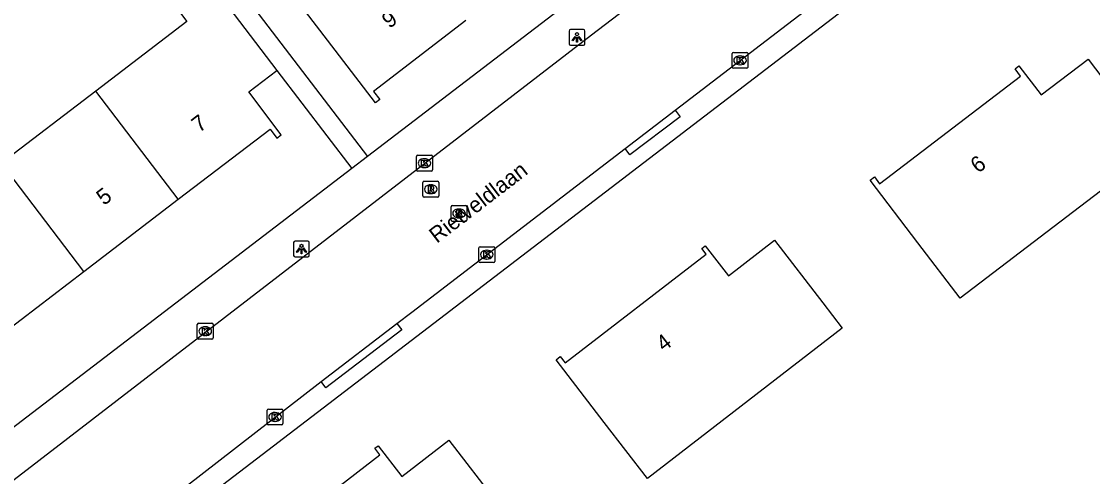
# Model space of a CAD drawing. Extents: x 159353 to 160616, y 385893 to 387321.
# Drawn here: x 160224.8 to 160292.6, y 386516.4 to 386545.2 of the extents above; entities that cross this region are included whole.
import ezdxf

# ---------------------------------------------------------------- set-up
doc = ezdxf.new("R2010")
doc.units = 0
for name, color, linetype in [('IMGEO_Kolk', 7, 'Continuous'), ('IMGEO_Lichtpunt', 7, 'Continuous'), ('IMGEO_Openbare_ruimte_label', 7, 'Continuous'), ('IMGEO_Pand', 7, 'Continuous'), ('IMGEO_Pand_nummerreeks', 7, 'Continuous'), ('IMGEO_Rijbaan_lokaal_open', 7, 'Continuous'), ('IMGEO_Rioolput', 7, 'Continuous'), ('IMGEO_Voetpad_open', 7, 'Continuous')]:
    doc.layers.add(name, color=color, linetype=linetype)

msp = doc.modelspace()

# ---------------------------------------------------------------- linework, layer by layer
at = {"layer": 'IMGEO_Kolk'}
for p, q in [((160269.859, 386543.197), (160270.711, 386543.197)), ((160269.784, 386542.271), (160269.784, 386543.123)), ((160270.272, 386542.977), (160270.297, 386542.977)), ((160270.785, 386543.123), (160270.785, 386542.271)), ((160270.711, 386542.197), (160269.859, 386542.197)), ((160270.295, 386542.417), (160270.27, 386542.417)), ((160249.786, 386535.767), (160249.786, 386536.619)), ((160249.861, 386536.693), (160250.713, 386536.693)), ((160250.274, 386536.473), (160250.299, 386536.473)), ((160250.787, 386536.619), (160250.787, 386535.767)), ((160250.713, 386535.693), (160249.861, 386535.693)), ((160250.297, 386535.913), (160250.272, 386535.913)), ((160253.737, 386529.981), (160253.737, 386530.833)), ((160253.812, 386530.907), (160254.664, 386530.907)), ((160254.225, 386530.687), (160254.25, 386530.687)), ((160254.738, 386530.833), (160254.738, 386529.981)), ((160254.664, 386529.907), (160253.812, 386529.907)), ((160254.248, 386530.127), (160254.223, 386530.127)), ((160235.895, 386525.136), (160235.895, 386525.988)), ((160235.97, 386526.062), (160236.822, 386526.062)), ((160236.383, 386525.842), (160236.408, 386525.842)), ((160236.896, 386525.988), (160236.896, 386525.136)), ((160236.822, 386525.062), (160235.97, 386525.062)), ((160236.406, 386525.282), (160236.381, 386525.282)), ((160240.32, 386519.71), (160240.32, 386520.562)), ((160240.395, 386520.636), (160241.247, 386520.636)), ((160240.808, 386520.416), (160240.833, 386520.416)), ((160241.321, 386520.562), (160241.321, 386519.71)), ((160241.247, 386519.636), (160240.395, 386519.636)), ((160240.831, 386519.856), (160240.806, 386519.856))]:
    msp.add_line(p, q, dxfattribs=at)
for points in [[(160269.859, 386543.197), (160270.711, 386543.197)], [(160269.784, 386542.271), (160269.784, 386543.123)], [(160270.105, 386542.897), (160270.228, 386542.897), (160270.228, 386542.746), (160270.358, 386542.897), (160270.522, 386542.897), (160270.376, 386542.746), (160270.529, 386542.497), (160270.377, 386542.497), (160270.292, 386542.661), (160270.228, 386542.594), (160270.228, 386542.497), (160270.105, 386542.497), (160270.105, 386542.897)], [(160270.785, 386543.123), (160270.785, 386542.271)], [(160270.711, 386542.197), (160269.859, 386542.197)], [(160249.786, 386535.767), (160249.786, 386536.619)], [(160249.861, 386536.693), (160250.713, 386536.693)], [(160250.107, 386536.393), (160250.23, 386536.393), (160250.23, 386536.242), (160250.36, 386536.393), (160250.524, 386536.393), (160250.378, 386536.242), (160250.531, 386535.993), (160250.379, 386535.993), (160250.294, 386536.157), (160250.23, 386536.09), (160250.23, 386535.993), (160250.107, 386535.993), (160250.107, 386536.393)], [(160250.787, 386536.619), (160250.787, 386535.767)], [(160250.713, 386535.693), (160249.861, 386535.693)], [(160253.737, 386529.981), (160253.737, 386530.833)], [(160253.812, 386530.907), (160254.664, 386530.907)], [(160254.058, 386530.607), (160254.181, 386530.607), (160254.181, 386530.456), (160254.311, 386530.607), (160254.475, 386530.607), (160254.329, 386530.456), (160254.482, 386530.207), (160254.33, 386530.207), (160254.245, 386530.371), (160254.181, 386530.304), (160254.181, 386530.207), (160254.058, 386530.207), (160254.058, 386530.607)], [(160254.738, 386530.833), (160254.738, 386529.981)], [(160254.664, 386529.907), (160253.812, 386529.907)], [(160235.895, 386525.136), (160235.895, 386525.988)], [(160235.97, 386526.062), (160236.822, 386526.062)], [(160236.216, 386525.762), (160236.339, 386525.762), (160236.339, 386525.611), (160236.469, 386525.762), (160236.633, 386525.762), (160236.487, 386525.611), (160236.64, 386525.362), (160236.488, 386525.362), (160236.403, 386525.526), (160236.339, 386525.459), (160236.339, 386525.362), (160236.216, 386525.362), (160236.216, 386525.762)], [(160236.896, 386525.988), (160236.896, 386525.136)], [(160236.822, 386525.062), (160235.97, 386525.062)], [(160240.32, 386519.71), (160240.32, 386520.562)], [(160240.395, 386520.636), (160241.247, 386520.636)], [(160240.641, 386520.336), (160240.764, 386520.336), (160240.764, 386520.185), (160240.894, 386520.336), (160241.058, 386520.336), (160240.912, 386520.185), (160241.065, 386519.936), (160240.913, 386519.936), (160240.828, 386520.1), (160240.764, 386520.033), (160240.764, 386519.936), (160240.641, 386519.936), (160240.641, 386520.336)], [(160241.321, 386520.562), (160241.321, 386519.71)], [(160241.247, 386519.636), (160240.395, 386519.636)]]:
    msp.add_lwpolyline(points, dxfattribs=at)
for centre, start, end in [((160269.861, 386543.121), 91.55205, 178.44795), ((160269.861, 386543.121), 91.55205, 178.44795), ((160270.709, 386543.121), 1.55205, 88.44795), ((160270.709, 386543.121), 1.55205, 88.44795), ((160269.861, 386542.273), 181.55205, 268.44795), ((160269.861, 386542.273), 181.55205, 268.44795), ((160270.709, 386542.273), 271.55205, 358.44795), ((160270.709, 386542.273), 271.55205, 358.44795), ((160249.863, 386536.617), 91.55205, 178.44795), ((160249.863, 386536.617), 91.55205, 178.44795), ((160250.711, 386536.617), 1.55205, 88.44795), ((160250.711, 386536.617), 1.55205, 88.44795), ((160249.863, 386535.769), 181.55205, 268.44795), ((160249.863, 386535.769), 181.55205, 268.44795), ((160250.711, 386535.769), 271.55205, 358.44795), ((160250.711, 386535.769), 271.55205, 358.44795), ((160253.814, 386530.831), 91.55205, 178.44795), ((160253.814, 386530.831), 91.55205, 178.44795), ((160254.662, 386530.831), 1.55205, 88.44795), ((160254.662, 386530.831), 1.55205, 88.44795), ((160253.814, 386529.983), 181.55205, 268.44795), ((160253.814, 386529.983), 181.55205, 268.44795), ((160254.662, 386529.983), 271.55205, 358.44795), ((160254.662, 386529.983), 271.55205, 358.44795), ((160235.972, 386525.986), 91.55205, 178.44795), ((160235.972, 386525.986), 91.55205, 178.44795), ((160236.82, 386525.986), 1.55205, 88.44795), ((160236.82, 386525.986), 1.55205, 88.44795), ((160235.972, 386525.138), 181.55205, 268.44795), ((160235.972, 386525.138), 181.55205, 268.44795), ((160236.82, 386525.138), 271.55205, 358.44795), ((160236.82, 386525.138), 271.55205, 358.44795), ((160240.397, 386520.56), 91.55205, 178.44795), ((160240.397, 386520.56), 91.55205, 178.44795), ((160241.245, 386520.56), 1.55205, 88.44795), ((160241.245, 386520.56), 1.55205, 88.44795), ((160240.397, 386519.712), 181.55205, 268.44795), ((160240.397, 386519.712), 181.55205, 268.44795), ((160241.245, 386519.712), 271.55205, 358.44795), ((160241.245, 386519.712), 271.55205, 358.44795)]:
    msp.add_arc(centre, 0.0765, start, end, dxfattribs=at)
for centre, major_axis, ratio, start_param, end_param in [((160270.271, 386542.697), (-0.387, 0.002), 0.722429, 4.712389, 7.853982), ((160270.296, 386542.697), (-0.39, 0.002), 0.717154, 1.570796, 4.712389), ((160250.273, 386536.193), (-0.387, 0.002), 0.722429, 4.712389, 7.853982), ((160250.298, 386536.193), (-0.39, 0.002), 0.717154, 1.570796, 4.712389), ((160254.224, 386530.407), (-0.387, 0.002), 0.722429, 4.712389, 7.853982), ((160254.249, 386530.407), (-0.39, 0.002), 0.717154, 1.570796, 4.712389), ((160236.382, 386525.562), (-0.387, 0.002), 0.722429, 4.712389, 7.853982), ((160236.407, 386525.562), (-0.39, 0.002), 0.717154, 1.570796, 4.712389), ((160240.807, 386520.136), (-0.387, 0.002), 0.722429, 4.712389, 7.853982), ((160240.832, 386520.136), (-0.39, 0.002), 0.717154, 1.570796, 4.712389)]:
    msp.add_ellipse(centre, major_axis=major_axis, ratio=ratio, start_param=start_param, end_param=end_param, dxfattribs=at)
at = {"layer": 'IMGEO_Lichtpunt'}
for p, q in [((160259.452, 386544.555), (160259.452, 386543.748)), ((160259.452, 386544.555), (160259.452, 386543.748)), ((160260.354, 386544.65), (160259.546, 386544.65)), ((160260.354, 386544.65), (160259.546, 386544.65)), ((160260.448, 386543.748), (160260.448, 386544.555)), ((160260.448, 386543.748), (160260.448, 386544.555)), ((160259.546, 386543.654), (160260.354, 386543.654)), ((160259.546, 386543.654), (160260.354, 386543.654)), ((160241.994, 386531.163), (160241.994, 386530.356)), ((160241.994, 386531.163), (160241.994, 386530.356)), ((160242.896, 386531.258), (160242.088, 386531.258)), ((160242.896, 386531.258), (160242.088, 386531.258)), ((160242.99, 386530.356), (160242.99, 386531.163)), ((160242.99, 386530.356), (160242.99, 386531.163)), ((160242.088, 386530.262), (160242.896, 386530.262)), ((160242.088, 386530.262), (160242.896, 386530.262))]:
    msp.add_line(p, q, dxfattribs=at)
for points in [[(160259.826, 386544.219), (160259.865, 386544.191), (160259.677, 386543.929), (160259.639, 386543.956), (160259.826, 386544.219)], [(160259.928, 386544.171), (160259.975, 386544.171), (160259.975, 386543.849), (160259.928, 386543.849), (160259.928, 386544.171)], [(160260.038, 386544.191), (160260.076, 386544.218), (160260.263, 386543.956), (160260.224, 386543.928), (160260.038, 386544.191)], [(160242.368, 386530.827), (160242.407, 386530.799), (160242.219, 386530.537), (160242.181, 386530.564), (160242.368, 386530.827)], [(160242.47, 386530.779), (160242.517, 386530.779), (160242.517, 386530.457), (160242.47, 386530.457), (160242.47, 386530.779)], [(160242.58, 386530.799), (160242.618, 386530.826), (160242.805, 386530.564), (160242.766, 386530.536), (160242.58, 386530.799)]]:
    msp.add_lwpolyline(points, dxfattribs=at)
for centre in [(160259.951, 386544.353), (160242.493, 386530.961)]:
    msp.add_circle(centre, 0.0994, dxfattribs=at)
for centre, start, end in [((160259.546, 386544.555), 90, 180), ((160259.546, 386544.555), 90, 180), ((160260.354, 386544.555), 0, 90), ((160260.354, 386544.555), 0, 90), ((160259.546, 386543.748), 180, 270), ((160259.546, 386543.748), 180, 270), ((160260.354, 386543.748), 270, 0), ((160260.354, 386543.748), 270, 360), ((160242.088, 386531.163), 90, 180), ((160242.088, 386531.163), 90, 180), ((160242.896, 386531.163), 0, 90), ((160242.896, 386531.163), 0, 90), ((160242.088, 386530.356), 180, 270), ((160242.088, 386530.356), 180, 270), ((160242.896, 386530.356), 270, 0), ((160242.896, 386530.356), 270, 360)]:
    msp.add_arc(centre, 0.0946, start, end, dxfattribs=at)
at = {"layer": 'IMGEO_Pand'}
for points in [[(160252.911, 386545.215), (160247.057, 386540.726), (160247.451, 386540.212), (160247.194, 386540.015), (160244.151, 386543.983), (160241.143, 386547.904), (160247.254, 386552.591)], [(160236.007, 386548.524), (160233.898, 386546.919), (160235.239, 386545.157), (160229.468, 386540.749)], [(160236.007, 386548.524), (160237.898, 386546.039), (160240.933, 386542.066)], [(160284.224, 386527.642), (160281.552, 386531.151), (160278.522, 386535.128), (160278.79, 386535.332), (160279.125, 386534.893), (160288.058, 386541.698), (160287.706, 386542.16), (160287.954, 386542.349), (160289.356, 386540.509), (160292.332, 386542.775), (160296.65, 386537.106), (160292.673, 386534.077), (160284.224, 386527.642)], [(160234.691, 386533.908), (160240.506, 386538.349), (160240.938, 386537.783), (160241.218, 386537.996), (160239.15, 386540.704), (160240.933, 386542.066)], [(160229.468, 386540.749), (160223.491, 386536.184)], [(160234.691, 386533.908), (160229.468, 386540.749)], [(160228.714, 386529.342), (160223.491, 386536.184)], [(160228.714, 386529.342), (160234.691, 386533.908)], [(160264.412, 386516.232), (160261.673, 386519.787), (160258.622, 386523.747), (160258.89, 386523.954), (160259.196, 386523.556), (160268.138, 386530.445), (160267.864, 386530.801), (160268.077, 386530.964), (160269.541, 386529.062), (160272.467, 386531.316), (160275.518, 386527.355), (160276.759, 386525.744), (160264.412, 386516.232)], [(160222.737, 386524.777), (160228.714, 386529.342)], [(160254.888, 386514.701), (160256.171, 386513.039), (160247.634, 386506.577), (160243.647, 386503.559), (160237.852, 386511.062), (160238.169, 386511.307), (160238.532, 386510.837), (160247.464, 386517.736), (160247.143, 386518.152), (160247.351, 386518.313), (160248.858, 386516.362), (160251.831, 386518.658), (160254.888, 386514.701)]]:
    msp.add_lwpolyline(points, dxfattribs=at)
at = {"layer": 'IMGEO_Rijbaan_lokaal_open'}
for points in [[(160281.2, 386559.794), (160260.866, 386544.288), (160224.287, 386516.164), (160222.514, 386514.806), (160222.305, 386514.668)], [(160266.166, 386539.543), (160280.768, 386550.728)], [(160263.007, 386537.124), (160266.166, 386539.543)], [(160248.543, 386526.049), (160249.49, 386526.774), (160263.007, 386537.124)], [(160243.74, 386522.372), (160248.543, 386526.049)], [(160226.766, 386509.201), (160226.94, 386509.355), (160228.686, 386510.713), (160243.74, 386522.372)]]:
    msp.add_lwpolyline(points, dxfattribs=at)
at = {"layer": 'IMGEO_Rioolput'}
for p, q in [((160250.264, 386535.044), (160251.116, 386535.044)), ((160250.189, 386534.118), (160250.189, 386534.97)), ((160250.677, 386534.824), (160250.702, 386534.824)), ((160251.19, 386534.97), (160251.19, 386534.118)), ((160251.116, 386534.044), (160250.264, 386534.044)), ((160250.7, 386534.264), (160250.675, 386534.264)), ((160251.977, 386532.586), (160251.977, 386533.438)), ((160252.052, 386533.512), (160252.904, 386533.512)), ((160252.465, 386533.292), (160252.49, 386533.292)), ((160252.978, 386533.438), (160252.978, 386532.586)), ((160252.904, 386532.512), (160252.052, 386532.512)), ((160252.488, 386532.732), (160252.463, 386532.732))]:
    msp.add_line(p, q, dxfattribs=at)
for points in [[(160250.264, 386535.044), (160251.116, 386535.044)], [(160250.189, 386534.118), (160250.189, 386534.97)], [(160250.778, 386534.742), (160250.526, 386534.744), (160250.526, 386534.344)], [(160250.526, 386534.344), (160250.65, 386534.344), (160250.65, 386534.506), (160250.661, 386534.506)], [(160250.704, 386534.663), (160250.65, 386534.663), (160250.65, 386534.582)], [(160250.65, 386534.582), (160250.702, 386534.582)], [(160250.708, 386534.477), (160250.779, 386534.344), (160250.919, 386534.344), (160250.854, 386534.47)], [(160251.19, 386534.97), (160251.19, 386534.118)], [(160251.116, 386534.044), (160250.264, 386534.044)], [(160251.977, 386532.586), (160251.977, 386533.438)], [(160252.052, 386533.512), (160252.904, 386533.512)], [(160252.566, 386533.21), (160252.314, 386533.212), (160252.314, 386532.812)], [(160252.314, 386532.812), (160252.438, 386532.812), (160252.438, 386532.974), (160252.449, 386532.974)], [(160252.492, 386533.131), (160252.438, 386533.131), (160252.438, 386533.05)], [(160252.438, 386533.05), (160252.49, 386533.05)], [(160252.496, 386532.945), (160252.567, 386532.812), (160252.707, 386532.812), (160252.642, 386532.938)], [(160252.978, 386533.438), (160252.978, 386532.586)], [(160252.904, 386532.512), (160252.052, 386532.512)]]:
    msp.add_lwpolyline(points, dxfattribs=at)
for centre, radius, start, end in [((160250.266, 386534.968), 0.0765, 91.55205, 178.44795), ((160250.266, 386534.968), 0.0765, 91.55205, 178.44795), ((160251.114, 386534.968), 0.0765, 1.55205, 88.44795), ((160251.114, 386534.968), 0.0765, 1.55205, 88.44795), ((160250.66, 386534.453), 0.0533, 26.02933, 88.69889), ((160250.686, 386534.771), 0.19, 274.7715, 282.96867), ((160250.71, 386534.567), 0.0964, 77.00612, 93.18647), ((160250.724, 386534.624), 0.0378, 276.66336, 79.67722), ((160250.777, 386534.632), 0.109, 350.36119, 89.41601), ((160250.775, 386534.632), 0.112, 277.58423, 350.98172), ((160250.759, 386534.417), 0.108, 29.51342, 73.79051), ((160250.266, 386534.12), 0.0765, 181.55205, 268.44795), ((160250.266, 386534.12), 0.0765, 181.55205, 268.44795), ((160251.114, 386534.12), 0.0765, 271.55205, 358.44795), ((160251.114, 386534.12), 0.0765, 271.55205, 358.44795), ((160252.054, 386533.436), 0.0765, 91.55205, 178.44795), ((160252.054, 386533.436), 0.0765, 91.55205, 178.44795), ((160252.448, 386532.921), 0.0533, 26.02933, 88.69889), ((160252.474, 386533.239), 0.19, 274.7715, 282.96867), ((160252.498, 386533.035), 0.0964, 77.00612, 93.18647), ((160252.512, 386533.092), 0.0378, 276.66336, 79.67722), ((160252.565, 386533.1), 0.109, 350.36119, 89.41601), ((160252.563, 386533.1), 0.112, 277.58423, 350.98172), ((160252.547, 386532.885), 0.108, 29.51342, 73.79051), ((160252.902, 386533.436), 0.0765, 1.55205, 88.44795), ((160252.902, 386533.436), 0.0765, 1.55205, 88.44795), ((160252.054, 386532.588), 0.0765, 181.55205, 268.44795), ((160252.054, 386532.588), 0.0765, 181.55205, 268.44795), ((160252.902, 386532.588), 0.0765, 271.55205, 358.44795), ((160252.902, 386532.588), 0.0765, 271.55205, 358.44795)]:
    msp.add_arc(centre, radius, start, end, dxfattribs=at)
for centre, major_axis, ratio, start_param, end_param in [((160250.676, 386534.544), (-0.387, 0.002), 0.722429, 4.712389, 7.853982), ((160250.701, 386534.544), (-0.39, 0.002), 0.717154, 1.570796, 4.712389), ((160252.464, 386533.012), (-0.387, 0.002), 0.722429, 4.712389, 7.853982), ((160252.489, 386533.012), (-0.39, 0.002), 0.717154, 1.570796, 4.712389)]:
    msp.add_ellipse(centre, major_axis=major_axis, ratio=ratio, start_param=start_param, end_param=end_param, dxfattribs=at)
at = {"layer": 'IMGEO_Voetpad_open'}
for points in [[(160280.38, 386562.359), (160246.671, 386536.612)], [(160234.44, 386556.951), (160232.347, 386555.366), (160246.671, 386536.612)], [(160287.021, 386553.687), (160228.049, 386508.603)], [(160240.933, 386542.066), (160245.678, 386535.853)], [(160266.166, 386539.543), (160266.481, 386539.126), (160263.308, 386536.726), (160263.007, 386537.124)], [(160246.671, 386536.612), (160245.678, 386535.853)], [(160245.678, 386535.853), (160220.584, 386516.686)], [(160248.543, 386526.049), (160248.854, 386525.641), (160244.043, 386521.975), (160243.74, 386522.372)]]:
    msp.add_lwpolyline(points, dxfattribs=at)

# ---------------------------------------------------------------- texts
at = {"layer": 'IMGEO_Openbare_ruimte_label'}
msp.add_text('Rietveldlaan', height=1, rotation=37.44284, dxfattribs=at).set_placement((160251.072, 386531.086))
at = {"layer": 'IMGEO_Pand_nummerreeks'}
for s, rotation, p in [('9', 37.48304, (160248.07, 386544.678)), ('7', 37.37267, (160236.019, 386538.093)), ('6', 37.2995, (160285.361, 386535.519)), ('5', 37.37267, (160229.983, 386533.483)), ('4', 37.61099, (160265.451, 386524.234))]:
    msp.add_text(s, height=1, rotation=rotation, dxfattribs=at).set_placement(p)

doc.saveas('drawing.dxf')
